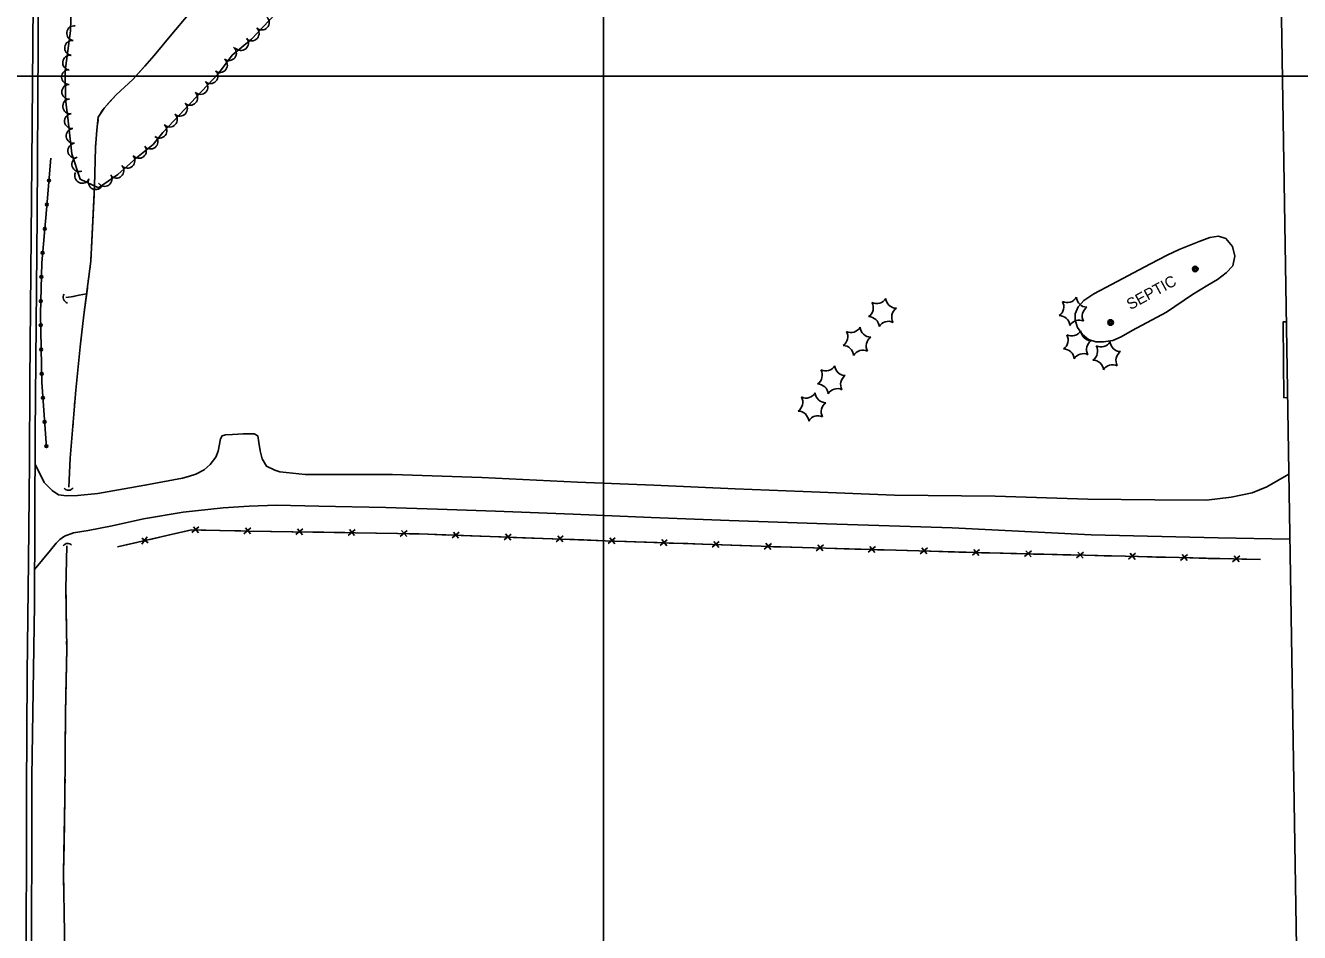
# Model space of a CAD drawing. Extents: x 353423 to 364002, y 127000 to 201942.
# Drawn here: x 362689 to 363374, y 138539 to 139027 of the extents above; entities that cross this region are included whole.
import ezdxf

# ---------------------------------------------------------------- set-up
doc = ezdxf.new("R2010")
doc.units = 0
for name, color, linetype in [('E_DTM_SlopeBottom', 7, 'Continuous'), ('E_DTM_SlopeTop', 7, 'Continuous'), ('E_FEN_Generic', 7, 'Continuous'), ('E_LAND_TreeLine', 7, 'Continuous'), ('E_MISCPROP', 7, 'Continuous'), ('E_RDWY_Gravel', 7, 'Continuous'), ('E_STRUCT_WingWall', 7, 'Continuous'), ('E_UTL_ETransformer', 7, 'Continuous'), ('E_WTR_FlowLine', 7, 'Continuous')]:
    doc.layers.add(name, color=color, linetype=linetype)

msp = doc.modelspace()

# ---------------------------------------------------------------- linework, layer by layer
at = {"layer": 'E_DTM_SlopeBottom'}
for p, q in [((362782.31, 138757.64), (362778.51, 138754.46)), ((362782.07, 138754.39), (362779.33, 138757.63)), ((362810.31, 138757.05), (362806.5, 138753.87)), ((362810.07, 138753.8), (362807.32, 138757.04)), ((362838.3, 138756.57), (362834.51, 138753.38)), ((362838.07, 138753.32), (362835.32, 138756.55)), ((362866.3, 138756.08), (362862.51, 138752.89)), ((362866.07, 138752.83), (362863.32, 138756.07)), ((362894.3, 138755.6), (362890.51, 138752.41)), ((362894.07, 138752.35), (362891.32, 138755.58)), ((362922.32, 138754.7), (362918.47, 138751.58)), ((362922.03, 138751.45), (362919.34, 138754.74)), ((362950.31, 138753.68), (362946.45, 138750.56)), ((362950.02, 138750.43), (362947.32, 138753.72)), ((362754.49, 138752.24), (362751.59, 138748.23)), ((362755.06, 138749.03), (362751.61, 138751.5)), ((362978.29, 138752.66), (362974.44, 138749.54)), ((362978, 138749.41), (362975.31, 138752.7)), ((363006.28, 138751.65), (363002.43, 138748.52)), ((363005.99, 138748.4), (363003.29, 138751.68)), ((363034.26, 138750.66), (363030.41, 138747.54)), ((363033.98, 138747.41), (363031.28, 138750.69)), ((363062.25, 138749.67), (363058.4, 138746.55)), ((363061.96, 138746.42), (363059.27, 138749.71)), ((363090.23, 138748.68), (363086.39, 138745.56)), ((363089.95, 138745.43), (363087.25, 138748.72)), ((363118.21, 138747.81), (363114.39, 138744.67)), ((363117.95, 138744.57), (363115.23, 138747.83)), ((363146.21, 138747.02), (363142.38, 138743.87)), ((363145.94, 138743.77), (363143.22, 138747.04)), ((363174.2, 138746.22), (363170.37, 138743.08)), ((363173.93, 138742.98), (363171.22, 138746.24)), ((363202.19, 138745.43), (363198.36, 138742.28)), ((363201.93, 138742.18), (363199.21, 138745.45)), ((363230.18, 138744.71), (363226.36, 138741.55)), ((363229.93, 138741.46), (363227.2, 138744.72)), ((363258.17, 138744.02), (363254.36, 138740.86)), ((363257.92, 138740.77), (363255.19, 138744.02)), ((363286.17, 138743.32), (363282.35, 138740.16)), ((363285.92, 138740.07), (363283.19, 138743.33)), ((363314.16, 138742.63), (363310.35, 138739.47)), ((363313.91, 138739.38), (363311.18, 138742.63)), ((363342.16, 138741.93), (363338.34, 138738.77)), ((363341.91, 138738.68), (363339.18, 138741.94))]:
    msp.add_line(p, q, dxfattribs=at)
for points in [[(363353.29, 138739.91), (363207.59, 138743.53), (363100.59, 138746.57), (363000.91, 138750.09), (362900.75, 138753.74), (362809.3, 138755.32), (362778.4, 138755.97), (362738.49, 138746.74)], [(362765.78, 138753.05), (362756.03, 138750.8)], [(362776.86, 138755.61), (362765.78, 138753.05)], [(362793.44, 138755.65), (362783.44, 138755.86)], [(362804.82, 138755.42), (362793.44, 138755.65)], [(362821.44, 138755.11), (362811.44, 138755.29)], [(362832.82, 138754.92), (362821.44, 138755.11)], [(362849.44, 138754.63), (362839.43, 138754.8)], [(362860.82, 138754.43), (362849.44, 138754.63)], [(362877.44, 138754.14), (362867.43, 138754.32)], [(362888.82, 138753.95), (362877.44, 138754.14)], [(362905.44, 138753.57), (362900.75, 138753.74), (362895.43, 138753.83)], [(362916.81, 138753.15), (362905.44, 138753.57)], [(362933.42, 138752.55), (362923.42, 138752.91)], [(362749.58, 138749.31), (362738.49, 138746.74)], [(362944.8, 138752.13), (362933.42, 138752.55)], [(362961.41, 138751.53), (362951.41, 138751.89)], [(362972.78, 138751.11), (362961.41, 138751.53)], [(362989.4, 138750.51), (362979.39, 138750.87)], [(363000.77, 138750.09), (362989.4, 138750.51)], [(363017.38, 138749.5), (363007.38, 138749.86)], [(363028.75, 138749.1), (363017.38, 138749.5)], [(363045.37, 138748.52), (363035.36, 138748.87)], [(363056.74, 138748.11), (363045.37, 138748.52)], [(363073.35, 138747.53), (363063.35, 138747.88)], [(363084.73, 138747.13), (363073.35, 138747.53)], [(363101.34, 138746.55), (363100.59, 138746.57), (363091.34, 138746.89)], [(363112.72, 138746.22), (363101.34, 138746.55)], [(363129.33, 138745.75), (363119.33, 138746.03)], [(363140.71, 138745.43), (363129.33, 138745.75)], [(363157.33, 138744.96), (363147.32, 138745.24)], [(363168.7, 138744.63), (363157.33, 138744.96)], [(363185.32, 138744.16), (363175.31, 138744.44)], [(363196.69, 138743.84), (363185.32, 138744.16)], [(363213.31, 138743.39), (363207.59, 138743.53), (363203.31, 138743.65)], [(363224.69, 138743.1), (363213.31, 138743.39)], [(363241.31, 138742.69), (363231.3, 138742.94)], [(363252.68, 138742.41), (363241.31, 138742.69)], [(363269.3, 138741.99), (363259.3, 138742.24)], [(363280.68, 138741.71), (363269.3, 138741.99)], [(363297.3, 138741.3), (363287.29, 138741.55)], [(363308.67, 138741.02), (363297.3, 138741.3)], [(363325.29, 138740.6), (363315.29, 138740.85)], [(363336.67, 138740.32), (363325.29, 138740.6)], [(363353.29, 138739.91), (363343.28, 138740.16)]]:
    msp.add_lwpolyline(points, dxfattribs=at)
for centre, radius, start, end in [((362712.54, 138880.98), 3.21, 145.55434, 251.79391), ((362712.11, 138780.25), 3.02, 220.44763, 326.6872), ((362711.71, 138745.84), 2.8, 40.52921, 146.76877)]:
    msp.add_arc(centre, radius, start, end, dxfattribs=at)
at = {"layer": 'E_DTM_SlopeTop'}
for points in [[(362689.32, 138506.98), (362689.63, 138614.94), (362689.85, 138678.55), (362690.56, 138739.07), (362691.1, 138792.44), (362691.32, 138836.14), (362692.45, 138953.26), (362693.13, 139038.83), (362693.74, 139133.95), (362694.45, 139225.15), (362694.41, 139311.56), (362694.82, 139401.88), (362695.05, 139506.45), (362695.05, 139593.26), (362694.8, 139674.5), (362694.76, 139752.37), (362694.75, 139847.93), (362694.43, 139939.62), (362693.56, 140066.37), (362693.81, 140147.16), (362693.49, 140237.02), (362693.42, 140335.3), (362692.8, 140445.18), (362693.11, 140494.71)], [(362695.68, 140494.7), (362695.67, 140398.4), (362696.29, 140305.44), (362696.22, 140224.58), (362696.65, 140139.04), (362696.55, 140084.48), (362696.42, 139935.04), (362697.7, 139837.75), (362697.65, 139765.71), (362697.52, 139680.97), (362697.88, 139587.24), (362697.94, 139492.83), (362697.76, 139402.86), (362697.44, 139323.03), (362697.31, 139252.95), (362696.75, 139183.07), (362696.32, 139107.31), (362695.8, 139016.88), (362695.39, 138924.93), (362694.3, 138807.72), (362693.82, 138715.63), (362692.46, 138623.02), (362692.2, 138507.2)]]:
    msp.add_lwpolyline(points, dxfattribs=at)
at = {"layer": 'E_FEN_Generic'}
for points in [[(362713.97, 139048.94), (362713.28, 139024.3), (362710.32, 139002.78), (362710.52, 138987.38), (362711.75, 138977.6), (362713.93, 138958.3), (362718.43, 138944.63), (362728.35, 138939.99), (362738.65, 138947.04), (362748.77, 138956.13), (362757.73, 138963.32), (362762.96, 138969.69), (362792.85, 139001.51)], [(362792.85, 139001.51), (362800.28, 139011.32), (362810.61, 139019.85), (362823.29, 139033.43)]]:
    msp.add_lwpolyline(points, dxfattribs=at)
for centre, radius, start, end in [((362715.23, 139023.11), 4.01, 82.18299, 262.16767), ((362816.15, 139028.85), 4.01, 226.99477, 46.97945), ((362804.91, 139017.86), 4.01, 219.54612, 39.5308), ((362810.68, 139022.99), 4.01, 226.99477, 46.97945), ((362714.14, 139015.17), 4.01, 82.18299, 262.16767), ((362798.44, 139012.36), 4.01, 232.86761, 52.85229), ((362713.05, 139007.23), 4.01, 82.18299, 262.16767), ((362793.6, 139005.97), 4.01, 232.86761, 52.85229), ((362712.46, 138999.57), 4.01, 90.76293, 270.74761), ((362788.58, 139000.03), 4.01, 226.8007, 46.78538), ((362712.56, 138991.56), 4.01, 90.76293, 270.74761), ((362783.09, 138994.19), 4.01, 226.8007, 46.78538), ((362713.08, 138983.81), 4.01, 97.17739, 277.16206), ((362777.61, 138988.34), 4.01, 226.8007, 46.78538), ((362714.06, 138975.83), 4.01, 96.46316, 276.44784), ((362766.63, 138976.66), 4.01, 226.8007, 46.78538), ((362772.12, 138982.5), 4.01, 226.8007, 46.78538), ((362761.08, 138970.7), 4.01, 230.60278, 50.58746), ((362714.96, 138967.87), 4.01, 96.46316, 276.44784), ((362756.27, 138964.84), 4.01, 218.75473, 38.73941), ((362715.86, 138959.91), 4.01, 96.46316, 276.44784), ((362750.02, 138959.82), 4.01, 218.75473, 38.73941), ((362718, 138952.65), 4.01, 108.21465, 288.19933), ((362737.89, 138949.18), 4.01, 221.93008, 41.91476), ((362743.85, 138954.53), 4.01, 221.93008, 41.91476), ((362719.55, 138946.42), 4.01, 154.91489, 334.89957), ((362726.81, 138943.02), 4.01, 154.91489, 334.89957), ((362731.56, 138944.73), 4.01, 214.40395, 34.38863), ((363139.38, 138875.38), 5.72, 303.90548, 29.67039), ((363146.87, 138883.36), 5.72, 243.90548, 329.67039), ((363157.52, 138880.86), 5.72, 183.90548, 269.67039), ((363241.87, 138875.97), 5.72, 303.90548, 29.67039), ((363249.36, 138883.95), 5.72, 243.90548, 329.67039), ((363260.02, 138881.45), 5.72, 183.90548, 269.67039), ((363142.54, 138864.91), 5.72, 3.90548, 89.67039), ((363160.68, 138870.38), 5.72, 123.90549, 209.6704), ((363245.03, 138865.5), 5.72, 3.90548, 89.67039), ((363263.18, 138870.97), 5.72, 123.90549, 209.6704), ((363125.64, 138859.84), 5.72, 303.90548, 29.67039), ((363133.13, 138867.82), 5.72, 243.90548, 329.67039), ((363143.78, 138865.32), 5.72, 183.90548, 269.67039), ((363153.19, 138862.41), 5.72, 63.90548, 149.67039), ((363251.7, 138865.97), 5.72, 243.90548, 329.67039), ((363255.68, 138863), 5.72, 63.90548, 149.67039), ((363262.35, 138863.47), 5.72, 183.90548, 269.67039), ((363146.94, 138854.84), 5.72, 123.90549, 209.6704), ((363244.21, 138858), 5.72, 303.90548, 29.67039), ((363265.51, 138853), 5.72, 123.90549, 209.6704), ((363267.49, 138860.03), 5.72, 243.90548, 329.67039), ((363278.14, 138857.53), 5.72, 183.90548, 269.67039), ((363128.8, 138849.37), 5.72, 3.90548, 89.67039), ((363139.45, 138846.87), 5.72, 63.90548, 149.67039), ((363247.37, 138847.53), 5.72, 3.90548, 89.67039), ((363258.02, 138845.02), 5.72, 63.90548, 149.67039), ((363260, 138852.06), 5.72, 303.90548, 29.67039), ((363281.31, 138847.06), 5.72, 123.90549, 209.6704), ((363111.9, 138839.16), 5.72, 303.90548, 29.67039), ((363119.4, 138847.14), 5.72, 243.90548, 329.67039), ((363130.05, 138844.64), 5.72, 183.90548, 269.67039), ((363263.16, 138841.58), 5.72, 3.90548, 89.67039), ((363273.81, 138839.08), 5.72, 63.90548, 149.67039), ((363133.21, 138834.16), 5.72, 123.90549, 209.6704), ((363108.94, 138832.55), 5.72, 243.90548, 329.67039), ((363119.59, 138830.05), 5.72, 183.90548, 269.67039), ((363115.07, 138828.69), 5.72, 3.90548, 89.67039), ((363125.72, 138826.19), 5.72, 63.90548, 149.67039), ((363101.45, 138824.58), 5.72, 303.90548, 29.67039), ((363122.75, 138819.58), 5.72, 123.90549, 209.6704), ((363104.61, 138814.1), 5.72, 3.90548, 89.67039), ((363115.26, 138811.6), 5.72, 63.90548, 149.67039)]:
    msp.add_arc(centre, radius, start, end, dxfattribs=at)
at = {"layer": 'E_LAND_TreeLine'}
for p, q in [((363000, 138000), (363000, 141000)), ((360000, 139000), (364000, 139000)), ((360000, 139000), (363500, 139000)), ((363000, 136000), (363000, 139000))]:
    msp.add_line(p, q, dxfattribs=at)
at = {"layer": 'E_MISCPROP'}
for points in [[(362700.3, 138800.04), (362697.85, 138835.38), (362697.1, 138872.11), (362697.74, 138899.57), (362700.31, 138928.04), (362702.7, 138955.87)], [(362700.3, 138800.04), (362697.85, 138835.38), (362697.1, 138872.11), (362697.74, 138899.57), (362700.31, 138928.04), (362702.7, 138955.87)], [(363368.65, 138785.96), (363356.78, 138779.02), (363348.86, 138775.88), (363337.52, 138773.6), (363324.29, 138771.85), (363296.47, 138772.08), (363260.53, 138772.48), (363210.6, 138774.02), (363156.54, 138774.68), (363107.33, 138776.61), (363070.78, 138778.04), (363026.99, 138780.01), (362986.03, 138781.68), (362934.49, 138784.08), (362886.42, 138785.66), (362839.53, 138785.8), (362825.86, 138787.18), (362823.16, 138787.99), (362818.59, 138790.26), (362816.42, 138794.11), (362815.23, 138798.45), (362814.47, 138802.95), (362813.96, 138806.51), (362812.08, 138807.67), (362806.07, 138807.51), (362800.38, 138807.23), (362796.62, 138807.03), (362794.78, 138806.44), (362793.84, 138804.87), (362792.72, 138798.34), (362791.42, 138795.13), (362788.42, 138791.09), (362785.2, 138788.19), (362780.63, 138785.82), (362776.8, 138784.6), (362773.49, 138783.78), (362753.24, 138779.96), (362727.96, 138775.56), (362716.97, 138774.43), (362711.02, 138774.29), (362706.82, 138774.83), (362703.46, 138777.05), (362700.6, 138779.78), (362699.13, 138781.48), (362694.22, 138791.19)], [(362693.92, 138734.65), (362702.47, 138745.1), (362705.6, 138748.8), (362707.51, 138750.77), (362710.06, 138752.49), (362714.86, 138754.34), (362722.67, 138755.65), (362735.57, 138758.1), (362752.57, 138761.9), (362773.82, 138765.42), (362795.34, 138767.86), (362809.28, 138768.67), (362824.08, 138769.15), (362846.86, 138768.64), (362882.92, 138767.93), (362910.57, 138767.01), (362941.91, 138765.98), (362983.59, 138764.34), (363025.62, 138762.52), (363067.48, 138760.98), (363119.96, 138759.24), (363187.5, 138757.1), (363262.24, 138753.23), (363330.59, 138751.68), (363369.21, 138750.94)]]:
    msp.add_lwpolyline(points, dxfattribs=at)
for centre, radius in [((362701.67, 138943.86), 0.758), ((362701.67, 138943.86), 0.382), ((362700.55, 138930.9), 0.758), ((362700.55, 138930.9), 0.382), ((362699.4, 138917.93), 0.758), ((362699.4, 138917.93), 0.382), ((362698.23, 138904.97), 0.758), ((362698.23, 138904.97), 0.382), ((362697.56, 138891.99), 0.758), ((362697.56, 138891.99), 0.382), ((362697.26, 138878.98), 0.758), ((362697.26, 138878.98), 0.382), ((362697.22, 138865.97), 0.758), ((362697.22, 138865.97), 0.382), ((362697.49, 138852.96), 0.758), ((362697.49, 138852.96), 0.382), ((362697.76, 138839.95), 0.758), ((362697.76, 138839.95), 0.382), ((362698.43, 138826.96), 0.758), ((362698.43, 138826.96), 0.382), ((362699.33, 138813.97), 0.758), ((362699.33, 138813.97), 0.382), ((362700.24, 138800.99), 0.758), ((362700.23, 138800.99), 0.382)]:
    msp.add_circle(centre, radius, dxfattribs=at)
at = {"layer": 'E_RDWY_Gravel'}
msp.add_lwpolyline([(363339.99, 140564.63), (363372.92, 138520.56)], dxfattribs=at)
at = {"layer": 'E_STRUCT_WingWall'}
for points in [[(362712.38, 138778.83), (362713.14, 138794.59), (362716.03, 138831.03), (362718.4, 138854.34), (362720.45, 138871.6), (362724.19, 138900.53), (362726.1, 138940.78), (362726.61, 138961.6), (362727.49, 138971.01), (362728.16, 138977.94), (362731.3, 138982.84), (362737.82, 138989.92), (362746.68, 138998.12), (362758.26, 139011.11), (362767.78, 139022.52), (362776.61, 139033.01)], [(362753.16, 139005.39), (362758.26, 139011.11), (362767.78, 139022.52), (362771.72, 139027.2)], [(362733.19, 138984.89), (362737.82, 138989.92), (362746.68, 138998.12), (362753.16, 139005.39)], [(362729.61, 138980.19), (362730.67, 138981.86)], [(362727.85, 138974.7), (362728.04, 138976.67)], [(362727.29, 138968.8), (362727.47, 138970.77)], [(362725.88, 138936.24), (362726.1, 138940.78), (362726.61, 138961.6), (362726.92, 138964.87)], [(362724.52, 138907.62), (362725.88, 138936.24)], [(362724.24, 138901.69), (362724.34, 138903.67)], [(362723.58, 138895.81), (362723.83, 138897.77)], [(362722.82, 138889.93), (362723.07, 138891.89)], [(362718.79, 138857.58), (362720.45, 138871.6), (362722.31, 138886.01)], [(362721.9, 138882.82), (362717.89, 138882.26), (362716.28, 138881.91), (362713.57, 138881.23), (362710.69, 138880.97)], [(362714.77, 138881.53), (362713.57, 138881.23), (362710.69, 138880.97)], [(362715.59, 138881.74), (362715.32, 138881.67)], [(362716.42, 138881.94), (362716.28, 138881.91), (362716.15, 138881.88)], [(362717.26, 138882.12), (362716.98, 138882.06)], [(362721.9, 138882.82), (362717.89, 138882.26), (362717.81, 138882.24)], [(362715.88, 138829.09), (362716.03, 138831.03), (362718.4, 138854.34), (362718.79, 138857.58)], [(362715.41, 138823.18), (362715.57, 138825.15)], [(362714.94, 138817.27), (362715.1, 138819.24)], [(362714.47, 138811.36), (362714.63, 138813.33)], [(362712.38, 138778.83), (362713.14, 138794.59), (362714.16, 138807.42)], [(362710.48, 138506.29), (362709.47, 138571.63), (362710.22, 138611.75), (362710.62, 138657.27), (362711.23, 138692.18), (362710.75, 138724.24), (362711.32, 138747.27)], [(362710.85, 138718.15), (362710.75, 138724.24), (362711.32, 138747.27)], [(362710.93, 138712.12), (362710.91, 138714.13)], [(362711.03, 138706.1), (362710.99, 138708.11)], [(362711.11, 138700.07), (362711.09, 138702.08)], [(362710.79, 138666.93), (362711.23, 138692.18), (362711.17, 138696.05)], [(362710.45, 138637.81), (362710.62, 138657.27), (362710.79, 138666.93)], [(362710.4, 138631.79), (362710.41, 138633.79)], [(362710.34, 138625.76), (362710.36, 138627.77)], [(362709.75, 138586.61), (362710.22, 138611.75), (362710.25, 138615.72)], [(362710.29, 138619.74), (362710.31, 138621.74)], [(362709.69, 138557.49), (362709.47, 138571.63), (362709.75, 138586.61)], [(362709.78, 138551.47), (362709.75, 138553.48)], [(362709.88, 138545.44), (362709.85, 138547.45)], [(362709.97, 138539.42), (362709.94, 138541.43)]]:
    msp.add_lwpolyline(points, dxfattribs=at)
at = {"layer": 'E_UTL_ETransformer'}
msp.add_lwpolyline([(363302.76, 138872.96), (363284.33, 138863.17), (363278.4, 138859.8), (363273.93, 138857.85), (363268.95, 138857.02), (363264.85, 138857.09), (363260.92, 138858.34), (363257.54, 138860.99), (363254.9, 138864.77), (363253.58, 138868.67), (363253.58, 138872.15), (363255.22, 138875.86), (363258.38, 138879.35), (363263.64, 138882.9), (363270.18, 138886.3), (363294.17, 138899.08), (363303.07, 138903.65), (363309.63, 138906.77), (363314.95, 138908.98), (363320.43, 138911.12), (363326.09, 138913.22), (363330.82, 138913.85), (363334.73, 138912.64), (363338.34, 138908.35), (363339.56, 138903.22), (363338.46, 138897.92), (363334.97, 138894.12), (363330.15, 138890.63), (363324.97, 138887.53), (363316.87, 138882.5), (363302.76, 138872.96)], dxfattribs=at)
for centre, radius in [((363318.28, 138896.27), 1.5), ((363318.28, 138896.28), 1.22), ((363318.29, 138896.27), 0.968), ((363318.3, 138896.24), 0.605), ((363272.74, 138867.51), 1.5), ((363272.74, 138867.51), 1.22), ((363272.75, 138867.5), 0.968), ((363272.76, 138867.47), 0.605)]:
    msp.add_circle(centre, radius, dxfattribs=at)
at = {"layer": 'E_WTR_FlowLine'}
msp.add_lwpolyline([(363367.33, 138867.82), (363365.48, 138867.79), (363365.5, 138866.37), (363365.98, 138827.03), (363367.98, 138827.06)], dxfattribs=at)

# ---------------------------------------------------------------- texts
at = {"layer": 'E_UTL_ETransformer'}
msp.add_text('SEPTIC', height=6, rotation=28.69416, dxfattribs=at).set_placement((363283.38, 138874.08))

doc.saveas('drawing.dxf')
